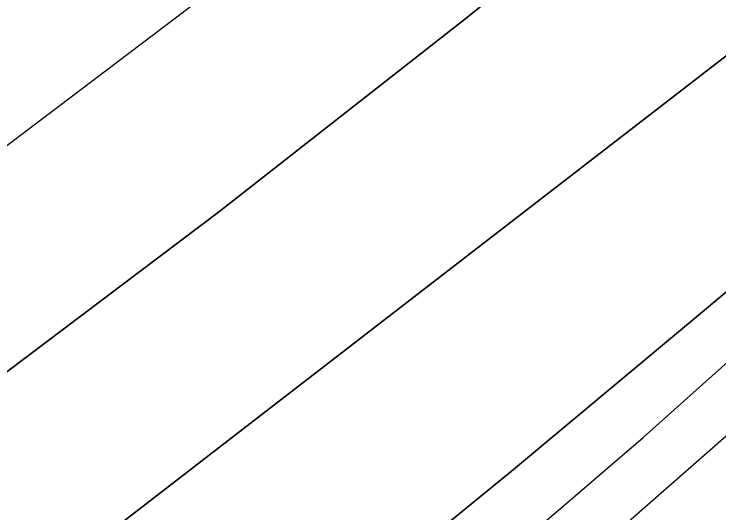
# Model space of a CAD drawing. Extents: x 3329297 to 3367176, y 649250 to 674653.
# Drawn here: x 3340959 to 3341106.8, y 660586.6 to 660691.1 of the extents above; entities that cross this region are included whole.
import ezdxf

# ---------------------------------------------------------------- set-up
doc = ezdxf.new("R2010")
doc.units = 0
for name, color, linetype in [('V-RIVR-EDGE', 7, 'Continuous'), ('V-TOPO-DPTH', 7, 'Continuous'), ('V-TOPO-MAJR', 7, 'Continuous'), ('V-TOPO-MINR', 7, 'Continuous')]:
    doc.layers.add(name, color=color, linetype=linetype)

msp = doc.modelspace()

# ---------------------------------------------------------------- linework, layer by layer
at = {"layer": 'V-RIVR-EDGE'}
msp.add_spline([(3340543.4914477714, 660085.6001921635), (3340562.914081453, 660098.7374668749), (3340575.7249264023, 660104.1350310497), (3340585.045565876, 660109.5412254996), (3340589.7030088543, 660111.0809208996), (3340590.8616160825, 660109.1390410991), (3340597.8055880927, 660094.3853574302), (3340601.294834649, 660093.9889265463), (3340606.3391193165, 660095.1398624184), (3340606.7317145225, 660097.0779065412), (3340606.3535031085, 660100.9568715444), (3340599.7887014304, 660112.2193908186), (3340596.700680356, 660118.0440713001), (3340597.483952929, 660121.1445583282), (3340599.8184279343, 660124.2412096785), (3340602.9246684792, 660125.7847407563), (3340609.527826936, 660130.0342458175), (3340610.698900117, 660133.1337739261), (3340611.101084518, 660138.9498241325), (3340614.2102018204, 660141.6567570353), (3340620.4198061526, 660143.5804173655), (3340627.023923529, 660148.2177230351), (3340632.8524396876, 660152.8569465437), (3340639.8462755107, 660158.2688945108), (3340647.223117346, 660161.740880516), (3340655.761443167, 660164.4343885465), (3340667.017250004, 660168.2845859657), (3340677.109655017, 660172.137660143), (3340684.4845790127, 660174.8340449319), (3340692.645652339, 660181.7943185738), (3340699.2516875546, 660187.2072254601), (3340702.746687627, 660189.1375982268), (3340709.348887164, 660192.9993026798), (3340717.504206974, 660197.6327726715), (3340731.876802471, 660207.2923078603), (3340748.18744209, 660216.5592478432), (3340768.3808823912, 660227.7556016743), (3340779.2508064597, 660232.3823592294), (3340792.457123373, 660240.8813693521), (3340805.6691938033, 660251.7071831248), (3340823.923631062, 660262.9083315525), (3340832.0741562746, 660265.6027985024), (3340837.9036313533, 660270.6298226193), (3340847.2357778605, 660280.6896243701), (3340854.2305726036, 660286.4893729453), (3340861.210983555, 660286.4721123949), (3340868.9756259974, 660289.9431394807), (3340876.746980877, 660296.1287708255), (3340884.9099720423, 660303.8646456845), (3340891.518884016, 660310.4409543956), (3340896.967270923, 660318.183541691), (3340903.5771418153, 660325.1476510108), (3340904.3652089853, 660330.1871410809), (3340904.763557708, 660334.4519888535), (3340908.648276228, 660337.1570039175), (3340912.5320358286, 660339.4742183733), (3340913.7059857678, 660343.7371483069), (3340916.828527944, 660351.8732897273), (3340921.888155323, 660359.2290353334), (3340933.1679351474, 660372.774247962), (3340942.5000816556, 660382.8340497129), (3340944.454427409, 660389.0340648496), (3340947.5645036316, 660392.1287983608), (3340951.448263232, 660394.4460128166), (3340956.112418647, 660398.7003124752), (3340965.446482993, 660409.5357154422), (3340972.0544360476, 660415.7242235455), (3340980.211673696, 660421.1332947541), (3340987.990699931, 660430.4213309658), (3340991.8907611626, 660439.3311557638), (3340994.621667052, 660445.9170536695), (3341001.24112714, 660456.7591690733), (3341008.2359218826, 660462.5589176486), (3341019.498441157, 660469.1237193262), (3341022.613311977, 660474.1574558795), (3341027.2765084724, 660478.0239549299), (3341033.1040657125, 660482.2753778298), (3341044.373297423, 660491.5547837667), (3341056.806889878, 660501.2191135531), (3341062.2485643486, 660506.2470965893), (3341064.202910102, 660512.447111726), (3341069.258701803, 660518.2516548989), (3341074.6974995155, 660522.11623611), (3341079.7465787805, 660525.206175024), (3341087.9105288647, 660533.329850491), (3341094.5203997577, 660540.2939598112), (3341099.9764580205, 660551.1389519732), (3341101.9336805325, 660558.5023689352), (3341101.9480643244, 660564.3193780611), (3341101.952858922, 660566.2583811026), (3341105.8347006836, 660567.7999943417), (3341107.3935744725, 660570.8985635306), (3341108.1902719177, 660579.4282590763), (3341109.3584683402, 660581.3643853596), (3341111.6881487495, 660582.5220336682), (3341116.3455917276, 660584.0617290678), (3341119.065949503, 660586.381820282), (3341131.896931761, 660599.9231972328), (3341130.739283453, 660602.2528776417), (3341129.581635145, 660604.5825580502), (3341130.368743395, 660609.2342475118), (3341131.1500981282, 660611.5591333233), (3341134.259215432, 660614.2660662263), (3341139.7008899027, 660619.2940492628), (3341147.4684091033, 660623.9284781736), (3341155.2455175, 660632.440913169), (3341160.3061037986, 660640.1844593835), (3341161.8716900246, 660645.9976328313), (3341164.5891710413, 660647.1543222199), (3341171.9602593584, 660648.2995045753), (3341176.6263326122, 660653.3294054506), (3341185.565883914, 660661.4511630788), (3341197.2209983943, 660669.9540088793), (3341202.6521247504, 660670.7161852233), (3341208.8665236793, 660674.5788485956), (3341212.760831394, 660681.1618697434), (3341218.9771481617, 660685.8001343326), (3341223.6326733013, 660686.5642285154), (3341228.2968287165, 660690.8185281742), (3341239.5574301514, 660696.6077286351), (3341242.2729933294, 660696.9888168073), (3341247.6974072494, 660695.0363888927), (3341251.9651317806, 660695.8014419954), (3341254.6893252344, 660699.6727356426), (3341257.8080317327, 660706.2576746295), (3341265.1944627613, 660713.6076667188), (3341272.184462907, 660717.4684122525), (3341278.781867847, 660719.3911136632), (3341285.772826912, 660723.6396598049), (3341288.108260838, 660727.1241117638), (3341288.8924923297, 660730.6123994), (3341291.613809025, 660733.3202912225), (3341297.446160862, 660739.5107171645), (3341303.6653543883, 660745.3123835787), (3341316.4819528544, 660753.0367514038), (3341337.853178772, 660770.047237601), (3341347.558742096, 660774.2890713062), (3341351.8187952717, 660771.951719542), (3341356.473361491, 660772.3280131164), (3341359.1965960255, 660775.811506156), (3341357.6645719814, 660783.5713540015), (3341359.220569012, 660785.5065213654), (3341364.271566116, 660789.372061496), (3341367.762730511, 660789.7512318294), (3341372.796467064, 660786.6363610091), (3341377.4443208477, 660784.2980503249), (3341380.160842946, 660785.0669391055), (3341385.2080043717, 660787.3812768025), (3341385.989359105, 660789.7061626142), (3341386.782220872, 660796.6846557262), (3341388.726977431, 660799.0066647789), (3341390.6707750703, 660800.9408732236), (3341401.9342532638, 660807.89347551), (3341425.6217347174, 660820.6324014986), (3341448.153485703, 660836.476609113), (3341459.422717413, 660845.7560150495), (3341473.402717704, 660853.4775061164), (3341492.824392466, 660866.2269802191), (3341509.523791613, 660875.8807618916), (3341528.938753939, 660885.915631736), (3341568.151684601, 660904.045409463), (3341576.690010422, 660906.7389174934), (3341582.5185265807, 660911.3781410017), (3341589.123602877, 660916.4032472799), (3341596.893039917, 660921.8132774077), (3341605.0474008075, 660926.0589467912), (3341608.92732473, 660926.8249588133), (3341613.1921725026, 660926.4266100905), (3341626.0001406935, 660930.66077244), (3341639.199745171, 660936.445178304), (3341658.2278658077, 660946.8688076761), (3341680.752904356, 660959.9984110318), (3341702.888224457, 660972.3533720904), (3341720.74910759, 660981.2286757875), (3341737.4389175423, 660987.0044513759), (3341750.2583927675, 660995.8922210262), (3341758.0374190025, 661005.180257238), (3341780.965600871, 661024.5137114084), (3341791.861415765, 661039.6110853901), (3341805.0811575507, 661053.53930403), (3341819.4767671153, 661072.5060538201), (3341836.1982214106, 661091.0792494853), (3341848.268945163, 661110.8273540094), (3341856.8322028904, 661123.6036778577), (3341870.057698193, 661139.8587001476), (3341888.3274781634, 661157.26465831), (3341900.0008121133, 661173.1357156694), (3341908.955706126, 661187.4622830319), (3341921.8087435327, 661209.9230739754), (3341929.992830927, 661226.1905622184), (3341939.3412790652, 661242.8429743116), (3341942.0606779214, 661244.7752649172), (3341943.2221619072, 661243.996786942), (3341944.7532270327, 661235.8491384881), (3341949.4068343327, 661235.8376314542), (3341954.453036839, 661237.7641685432), (3341956.0138284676, 661241.6383389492), (3341951.365974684, 661243.9766496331), (3341950.598044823, 661247.0809723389), (3341950.996393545, 661251.345820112), (3341952.956492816, 661259.8726388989), (3341955.7017824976, 661272.2755459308), (3341958.461455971, 661290.4954620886), (3341960.819903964, 661303.2871286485), (3341965.1288620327, 661320.7276079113), (3341976.056321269, 661348.6224019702), (3341983.4868625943, 661373.811222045), (3341990.917403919, 661399.0000421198), (3341994.849109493, 661420.7072869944), (3341995.6573139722, 661433.890589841), (3341998.3795895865, 661436.9862822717), (3342001.0922760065, 661436.2039686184), (3342003.8126337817, 661438.5240598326), (3342004.2138592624, 661443.9523094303), (3342004.2435857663, 661455.9741282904), (3342002.7058082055, 661461.4071724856), (3342004.265640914, 661464.8935422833), (3342009.323350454, 661471.4736866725), (3342020.6012124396, 661484.2432980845), (3342033.8305434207, 661502.049522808), (3342040.824379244, 661507.4614707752), (3342045.880170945, 661513.2660139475), (3342046.2785196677, 661517.5308617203), (3342044.356777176, 661524.5160672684), (3342045.910856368, 661525.6756334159), (3342047.074258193, 661525.6727566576), (3342052.109912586, 661523.3334870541), (3342053.276191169, 661524.4940121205), (3342063.0066863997, 661538.8186616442), (3342071.181184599, 661551.2081438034), (3342074.6876917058, 661557.7921238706), (3342082.474389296, 661570.1825649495), (3342088.6955006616, 661576.7598325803), (3342099.5826852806, 661588.3670010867), (3342104.251635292, 661594.5603037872), (3342110.4909661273, 661608.5057829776), (3342119.844208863, 661627.0971981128), (3342128.4026719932, 661637.934518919), (3342135.407055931, 661647.6122735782), (3342140.076005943, 661653.8055762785), (3342142.021721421, 661656.5153859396), (3342148.257216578, 661668.9096626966), (3342155.6446065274, 661676.6474553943), (3342159.1559082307, 661685.1704385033), (3342161.490383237, 661688.2670898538), (3342166.538503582, 661690.9692281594), (3342169.669676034, 661702.5955750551), (3342177.460209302, 661716.5372185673), (3342191.469936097, 661736.2805284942), (3342210.1438183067, 661760.2781380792), (3342224.1516272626, 661779.2458467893), (3342232.3280433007, 661792.4109301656), (3342242.058538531, 661806.7355796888), (3342247.5088432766, 661815.2537682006), (3342252.9773674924, 661831.1401682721), (3342263.108129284, 661850.5052667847), (3342268.945275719, 661858.6346957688), (3342277.124568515, 661872.9631809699), (3342284.1519665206, 661891.9481502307), (3342293.1116551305, 661908.2137206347), (3342302.4572265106, 661923.7027309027), (3342310.251595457, 661939.1955768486), (3342314.9272579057, 661948.1034838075), (3342327.38098767, 661965.9116263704), (3342325.8480047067, 661973.2836736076), (3342327.4097552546, 661977.5456446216), (3342330.909549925, 661981.4150204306), (3342336.351224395, 661986.4430034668), (3342339.4708898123, 661993.415743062), (3342342.5991855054, 662003.8786881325), (3342345.322420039, 662007.3621811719), (3342350.3782117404, 662013.1667243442), (3342354.659361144, 662019.3609859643), (3342356.613706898, 662025.561001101), (3342357.4104043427, 662034.0906966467), (3342360.525275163, 662039.1244331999), (3342366.7473454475, 662046.0895014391), (3342373.76131858, 662059.645262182), (3342381.54993401, 662072.8113044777), (3342385.4595844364, 662085.5991353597), (3342390.535513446, 662099.5474913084), (3342396.371700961, 662107.2891196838), (3342399.102606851, 662113.8750175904), (3342402.611990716, 662121.6223994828), (3342413.5327375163, 662146.8025892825), (3342430.7004865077, 662189.0306631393), (3342441.9984858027, 662209.9440873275), (3342453.6986694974, 662236.6735617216), (3342465.0033812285, 662260.3015901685), (3342466.577597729, 662269.604969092), (3342471.6592802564, 662285.880128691), (3342476.3378194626, 662295.9514374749), (3342481.002933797, 662300.5935377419), (3342482.9534438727, 662305.2423504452), (3342483.3498747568, 662308.7315970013), (3342487.6415722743, 662319.1916653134), (3342491.543551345, 662328.8770913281), (3342501.6752720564, 662348.6299904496), (3342505.195204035, 662360.6431790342), (3342509.1106079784, 662375.757813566), (3342511.4767273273, 662391.6518849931), (3342513.821750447, 662399.0143430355), (3342520.439292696, 662409.0808572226), (3342525.899186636, 662421.4770518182), (3342528.6415995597, 662432.716557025), (3342531.4070265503, 662453.2632768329), (3342534.966274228, 662481.1762903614), (3342536.9455518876, 662497.459121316), (3342541.24779752, 662512.1849963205), (3342547.487128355, 662526.1304755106), (3342556.0465504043, 662537.3555969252), (3342563.044221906, 662544.3187473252), (3342566.1619694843, 662550.5158857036), (3342570.4622972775, 662564.4661594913), (3342572.439657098, 662579.973389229), (3342576.331088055, 662585.3930085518), (3342582.165357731, 662592.3590357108), (3342585.6804951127, 662602.4332212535), (3342587.2422456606, 662606.6951922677), (3342589.967398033, 662610.9542865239), (3342595.040450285, 662623.7392406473), (3342596.6204203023, 662635.3694232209), (3342599.3561207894, 662643.8943241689), (3342600.1403522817, 662647.3826118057), (3342599.367627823, 662648.5479314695), (3342596.6606949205, 662651.657048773), (3342596.668366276, 662654.75945364), (3342598.614081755, 662657.4692633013), (3342603.666037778, 662661.7226040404), (3342609.8957794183, 662671.7900771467), (3342617.692066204, 662688.0585243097), (3342629.776214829, 662713.2358373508), (3342637.576337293, 662731.0554869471), (3342640.6998383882, 662739.5794289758), (3342640.71422218, 662745.3964381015), (3342640.349435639, 662754.7046116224), (3342641.9102272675, 662758.5787820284), (3342645.0203034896, 662761.6735155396), (3342647.743538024, 662765.1570085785), (3342646.2469940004, 662787.2654789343), (3342646.2748026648, 662798.5116965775), (3342641.6864018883, 662824.8936449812), (3342639.8097286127, 662850.1054791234), (3342639.08015553, 662868.7218261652), (3342640.6783450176, 662887.7202202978), (3342641.5066868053, 662909.0473359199), (3342647.7719084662, 662933.4634315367), (3342652.435104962, 662937.3299305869), (3342653.605219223, 662940.041658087), (3342648.964077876, 662945.0945730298), (3342648.97462599, 662949.3603797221), (3342652.485927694, 662957.8833628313), (3342654.4249307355, 662957.878568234), (3342659.0785380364, 662957.8670612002), (3342659.476886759, 662962.131908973), (3342659.507572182, 662974.5415284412), (3342659.933729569, 662990.052593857), (3342664.6314471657, 663007.8799148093), (3342672.024590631, 663017.944511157), (3342675.915062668, 663022.9763298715), (3342675.9284875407, 663028.4055383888), (3342675.949583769, 663036.9371517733), (3342675.5991810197, 663052.0623344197), (3342676.407385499, 663065.2456372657), (3342679.5375990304, 663076.484183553), (3342687.737988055, 663099.3442821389), (3342701.0315666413, 663143.1331476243), (3342700.6552730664, 663147.7877138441), (3342703.78260984, 663157.8628583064), (3342713.537078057, 663181.8825230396), (3342722.904704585, 663206.2909473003), (3342727.5880383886, 663218.3012591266), (3342731.8672699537, 663223.7199195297), (3342732.2713721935, 663230.3115709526), (3342732.6898582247, 663242.7202315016), (3342732.7061598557, 663249.312841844), (3342733.113138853, 663257.0678950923), (3342739.7517773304, 663275.6660226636), (3342750.2923948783, 663303.9495762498), (3342759.6696106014, 663332.236006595), (3342762.0261407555, 663344.252071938), (3342764.0111719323, 663362.8617065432), (3342765.979901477, 663374.8787308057), (3342766.3763323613, 663378.3679773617), (3342765.2206018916, 663381.473258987), (3342765.616073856, 663384.5747049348), (3342766.794818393, 663390.7766379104), (3342769.9173605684, 663398.9127793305), (3342771.873624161, 663405.8883956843), (3342776.945717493, 663418.2855491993), (3342777.366121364, 663431.4698109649), (3342779.338686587, 663445.0380376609), (3342776.67490506, 663465.5981823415), (3342775.957797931, 663489.2559372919), (3342776.008620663, 663509.8093695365), (3342772.919640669, 663515.2462494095), (3342764.0136515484, 663520.6975130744), (3342756.6483167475, 663521.8791343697), (3342756.2681874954, 663524.9824981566), (3342757.4411785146, 663528.8576274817), (3342761.3230202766, 663530.3992407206), (3342772.565402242, 663528.8202296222), (3342774.5053642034, 663529.2032356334), (3342775.6773963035, 663532.6905643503), (3342776.8618943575, 663541.2193009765), (3342775.407542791, 663580.3909980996), (3342775.8356180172, 663596.6776647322), (3342776.259857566, 663611.4131289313), (3342776.2732824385, 663616.8423374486), (3342776.6879327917, 663627.6997955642), (3342781.3683898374, 663638.546705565), (3342786.133231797, 663683.5200691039), (3342792.4579064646, 663731.9798024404), (3342794.8681361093, 663765.7127018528), (3342797.6230149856, 663781.9936149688), (3342805.9442278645, 663853.71659021), (3342813.8622974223, 663919.2357146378), (3342817.067306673, 663960.722708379), (3342819.496714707, 664002.2116199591), (3342819.943009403, 664025.8664981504), (3342819.968900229, 664036.3371145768), (3342818.0605826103, 664048.7515286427), (3342817.7111387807, 664064.2645118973), (3342816.412489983, 664076.7034879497)], degree=3, dxfattribs=at)
at = {"layer": 'V-TOPO-DPTH'}
for points in [[(3339794.9294853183, 659817.1880440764), (3339898.600350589, 659878.2559211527), (3340001.313310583, 659940.9955634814), (3340188.289537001, 660058.3124688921), (3340196.7417738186, 660063.7283017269), (3340205.123108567, 660069.2495715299), (3340213.398090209, 660074.9289967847), (3340221.6021697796, 660080.7138590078), (3340431.128873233, 660231.4545233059), (3340491.041789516, 660274.754531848), (3340550.8291928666, 660318.2263787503), (3340610.428326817, 660361.9559831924), (3340669.9019478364, 660405.8574259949), (3340682.6027269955, 660415.2751480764), (3340735.7219586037, 660454.4730698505), (3340788.9613694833, 660493.5062740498), (3340842.3810492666, 660532.292401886), (3340895.920908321, 660570.9138121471), (3340949.1620549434, 660609.9180967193), (3341001.8851815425, 660649.5970220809), (3341053.831278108, 660690.2879086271), (3341105.259354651, 660731.6534359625), (3341319.1905885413, 660907.159961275)], [(3341319.1905885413, 660907.159961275), (3341105.259354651, 660731.6534359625), (3341053.831278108, 660690.2879086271), (3341001.8851815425, 660649.5970220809), (3340949.1620549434, 660609.9180967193), (3340895.920908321, 660570.9138121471), (3340842.3810492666, 660532.292401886), (3340788.9613694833, 660493.5062740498), (3340735.7219586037, 660454.4730698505), (3340682.6027269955, 660415.2751480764), (3340669.9019478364, 660405.8574259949), (3340610.428326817, 660361.9559831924), (3340550.8291928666, 660318.2263787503), (3340491.041789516, 660274.754531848), (3340431.128873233, 660231.4545233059), (3340221.6021697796, 660080.7138590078), (3340213.398090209, 660074.9289967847), (3340205.123108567, 660069.2495715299), (3340196.7417738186, 660063.7283017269), (3340188.289537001, 660058.3124688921), (3340001.313310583, 659940.9955634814), (3339898.600350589, 659878.2559211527), (3339794.9294853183, 659817.1880440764)], [(3341399.4530781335, 660896.7134062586), (3341297.6341237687, 660800.8333763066), (3341240.3300494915, 660748.0060120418), (3341182.300232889, 660696.0060155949), (3341123.181802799, 660645.2470708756), (3341063.337630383, 660595.3154939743), (3341025.998747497, 660564.8265952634), (3340961.460218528, 660512.7719007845), (3340896.511523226, 660461.2406048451), (3340830.947578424, 660410.4944067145), (3340764.97346729, 660360.2716071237)], [(3340764.97346729, 660360.2716071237), (3340830.947578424, 660410.4944067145), (3340896.511523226, 660461.2406048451), (3340961.460218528, 660512.7719007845), (3341025.998747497, 660564.8265952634), (3341063.337630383, 660595.3154939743), (3341123.181802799, 660645.2470708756), (3341182.300232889, 660696.0060155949), (3341240.3300494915, 660748.0060120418), (3341297.6341237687, 660800.8333763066), (3341399.4530781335, 660896.7134062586)], [(3339745.7629609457, 659659.3906638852), (3339849.8791519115, 659714.3112210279), (3339953.5700940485, 659770.0495498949), (3340230.5478980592, 659921.0404100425), (3340258.0009973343, 659936.2393247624), (3340285.318258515, 659951.675017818), (3340312.431762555, 659967.4658783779), (3340339.4094285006, 659983.4935172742), (3340364.571094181, 659998.6652687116), (3340384.570961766, 660011.1215975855), (3340404.3185727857, 660023.9541262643), (3340423.687798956, 660037.3509546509), (3340442.8047685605, 660051.1239828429), (3340461.634009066, 660065.305845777), (3340480.3324093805, 660079.6558250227), (3340498.834549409, 660094.257978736), (3340517.205849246, 660109.0282487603), (3340778.816356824, 660322.2953825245), (3340890.0612899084, 660414.5289515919), (3341000.2633092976, 660507.9720090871), (3341108.9009581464, 660603.2292992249), (3341216.4956933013, 660699.6960777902), (3341401.1306414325, 660868.0172577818)], [(3339745.7629609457, 659659.3906638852), (3339849.8791519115, 659714.3112210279), (3339953.5700940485, 659770.0495498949), (3340230.5478980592, 659921.0404100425), (3340258.0009973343, 659936.2393247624), (3340285.318258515, 659951.675017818), (3340312.431762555, 659967.4658783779), (3340339.4094285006, 659983.4935172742), (3340364.571094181, 659998.6652687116), (3340384.570961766, 660011.1215975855), (3340404.3185727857, 660023.9541262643), (3340423.687798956, 660037.3509546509), (3340442.8047685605, 660051.1239828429), (3340461.634009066, 660065.305845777), (3340480.3324093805, 660079.6558250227), (3340498.834549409, 660094.257978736), (3340517.205849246, 660109.0282487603), (3340778.816356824, 660322.2953825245), (3340890.0612899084, 660414.5289515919), (3341000.2633092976, 660507.9720090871), (3341108.9009581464, 660603.2292992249), (3341216.4956933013, 660699.6960777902), (3341401.1306414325, 660868.0172577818)], [(3341298.39411045, 660829.188496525), (3340971.097362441, 660576.393135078), (3340900.8727727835, 660523.0491353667), (3340830.0908563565, 660470.4681147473), (3340758.472949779, 660419.0315627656), (3340686.297716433, 660368.3579898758), (3340603.1908847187, 660311.0011149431), (3340572.228790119, 660289.4684180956), (3340541.3706405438, 660267.788887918), (3340510.6684085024, 660245.8891077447), (3340480.070121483, 660223.842494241), (3340449.482700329, 660201.7801934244), (3340418.8058174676, 660179.8438159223), (3340387.9947420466, 660158.0963233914), (3340357.094204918, 660136.4747541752), (3340265.019051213, 660072.4688179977), (3340243.8221238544, 660058.0278247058), (3340222.4498989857, 660043.8566870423), (3340200.8147278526, 660030.0903328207), (3340179.0042592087, 660016.5938342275), (3339533.6006290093, 659625.5657485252)], [(3341298.39411045, 660829.188496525), (3340971.097362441, 660576.393135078), (3340900.8727727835, 660523.0491353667), (3340830.0908563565, 660470.4681147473), (3340758.472949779, 660419.0315627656), (3340686.297716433, 660368.3579898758), (3340603.1908847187, 660311.0011149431), (3340572.228790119, 660289.4684180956), (3340541.3706405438, 660267.788887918), (3340510.6684085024, 660245.8891077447), (3340480.070121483, 660223.842494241), (3340449.482700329, 660201.7801934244), (3340418.8058174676, 660179.8438159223), (3340387.9947420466, 660158.0963233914), (3340357.094204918, 660136.4747541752), (3340265.019051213, 660072.4688179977), (3340243.8221238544, 660058.0278247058), (3340222.4498989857, 660043.8566870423), (3340200.8147278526, 660030.0903328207), (3340179.0042592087, 660016.5938342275), (3339533.6006290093, 659625.5657485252)]]:
    msp.add_lwpolyline(points, dxfattribs=at)
at = {"layer": 'V-TOPO-MAJR'}
msp.add_lwpolyline([(3339278.3125351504, 659560.4555942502), (3340093.8102451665, 660020.9813621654), (3340111.0509856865, 660030.8945282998), (3340128.186101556, 660040.9839411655), (3340145.1627804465, 660051.3377241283), (3340162.033834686, 660061.8677538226), (3340193.178084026, 660081.6434258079), (3340195.58141494, 660083.2439225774), (3340197.9128078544, 660084.9475059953), (3340496.12962229, 660312.9797498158), (3340589.7497645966, 660384.4569269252), (3340683.4402575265, 660455.8416288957), (3340777.236276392, 660527.0876181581), (3340871.1026458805, 660598.2411322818), (3341003.199101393, 660698.2203906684), (3341031.1043349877, 660719.2690438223), (3341059.0553389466, 660740.2565317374), (3341087.0749984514, 660761.1522717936), (3341115.1404283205, 660781.9868466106), (3341142.9292409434, 660803.1570556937), (3341170.3042180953, 660824.8350126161)], dxfattribs=at)
at = {"layer": 'V-TOPO-MINR'}
for points in [[(3339794.9294853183, 659817.1880440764), (3339898.600350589, 659878.2559211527), (3340001.313310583, 659940.9955634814), (3340188.289537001, 660058.3124688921), (3340196.7417738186, 660063.7283017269), (3340205.123108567, 660069.2495715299), (3340213.398090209, 660074.9289967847), (3340221.6021697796, 660080.7138590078), (3340431.128873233, 660231.4545233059), (3340491.041789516, 660274.754531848), (3340550.8291928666, 660318.2263787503), (3340610.428326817, 660361.9559831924), (3340669.9019478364, 660405.8574259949), (3340682.6027269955, 660415.2751480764), (3340735.7219586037, 660454.4730698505), (3340788.9613694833, 660493.5062740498), (3340842.3810492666, 660532.292401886), (3340895.920908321, 660570.9138121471), (3340949.1620549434, 660609.9180967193), (3341001.8851815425, 660649.5970220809), (3341053.831278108, 660690.2879086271), (3341105.259354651, 660731.6534359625), (3341319.1905885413, 660907.159961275)], [(3340764.97346729, 660360.2716071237), (3340830.947578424, 660410.4944067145), (3340896.511523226, 660461.2406048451), (3340961.460218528, 660512.7719007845), (3341025.998747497, 660564.8265952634), (3341063.337630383, 660595.3154939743), (3341123.181802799, 660645.2470708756), (3341182.300232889, 660696.0060155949), (3341240.3300494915, 660748.0060120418), (3341297.6341237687, 660800.8333763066), (3341399.4530781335, 660896.7134062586)], [(3340768.8512958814, 660334.572685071), (3340921.429212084, 660459.0576447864), (3341006.6964650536, 660530.1210302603), (3341090.946220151, 660602.3465340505), (3341173.6697284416, 660676.3152153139), (3341255.37573886, 660751.4460148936), (3341400.108951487, 660887.3480350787)], [(3339745.7629609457, 659659.3906638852), (3339849.8791519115, 659714.3112210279), (3339953.5700940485, 659770.0495498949), (3340230.5478980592, 659921.0404100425), (3340258.0009973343, 659936.2393247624), (3340285.318258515, 659951.675017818), (3340312.431762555, 659967.4658783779), (3340339.4094285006, 659983.4935172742), (3340364.571094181, 659998.6652687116), (3340384.570961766, 660011.1215975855), (3340404.3185727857, 660023.9541262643), (3340423.687798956, 660037.3509546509), (3340442.8047685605, 660051.1239828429), (3340461.634009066, 660065.305845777), (3340480.3324093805, 660079.6558250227), (3340498.834549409, 660094.257978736), (3340517.205849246, 660109.0282487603), (3340778.816356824, 660322.2953825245), (3340890.0612899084, 660414.5289515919), (3341000.2633092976, 660507.9720090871), (3341108.9009581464, 660603.2292992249), (3341216.4956933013, 660699.6960777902), (3341401.1306414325, 660868.0172577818)], [(3339533.6006290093, 659625.5657485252), (3340179.0042592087, 660016.5938342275), (3340200.8147278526, 660030.0903328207), (3340222.4498989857, 660043.8566870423), (3340243.8221238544, 660058.0278247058), (3340265.019051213, 660072.4688179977), (3340357.094204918, 660136.4747541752), (3340387.9947420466, 660158.0963233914), (3340418.8058174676, 660179.8438159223), (3340449.482700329, 660201.7801934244), (3340480.070121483, 660223.842494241), (3340510.6684085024, 660245.8891077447), (3340541.3706405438, 660267.788887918), (3340572.228790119, 660289.4684180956), (3340603.1908847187, 660311.0011149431), (3340686.297716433, 660368.3579898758), (3340758.472949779, 660419.0315627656), (3340830.0908563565, 660470.4681147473), (3340900.8727727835, 660523.0491353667), (3340971.097362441, 660576.393135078), (3341298.39411045, 660829.188496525)]]:
    msp.add_lwpolyline(points, dxfattribs=at)

doc.saveas('drawing.dxf')
